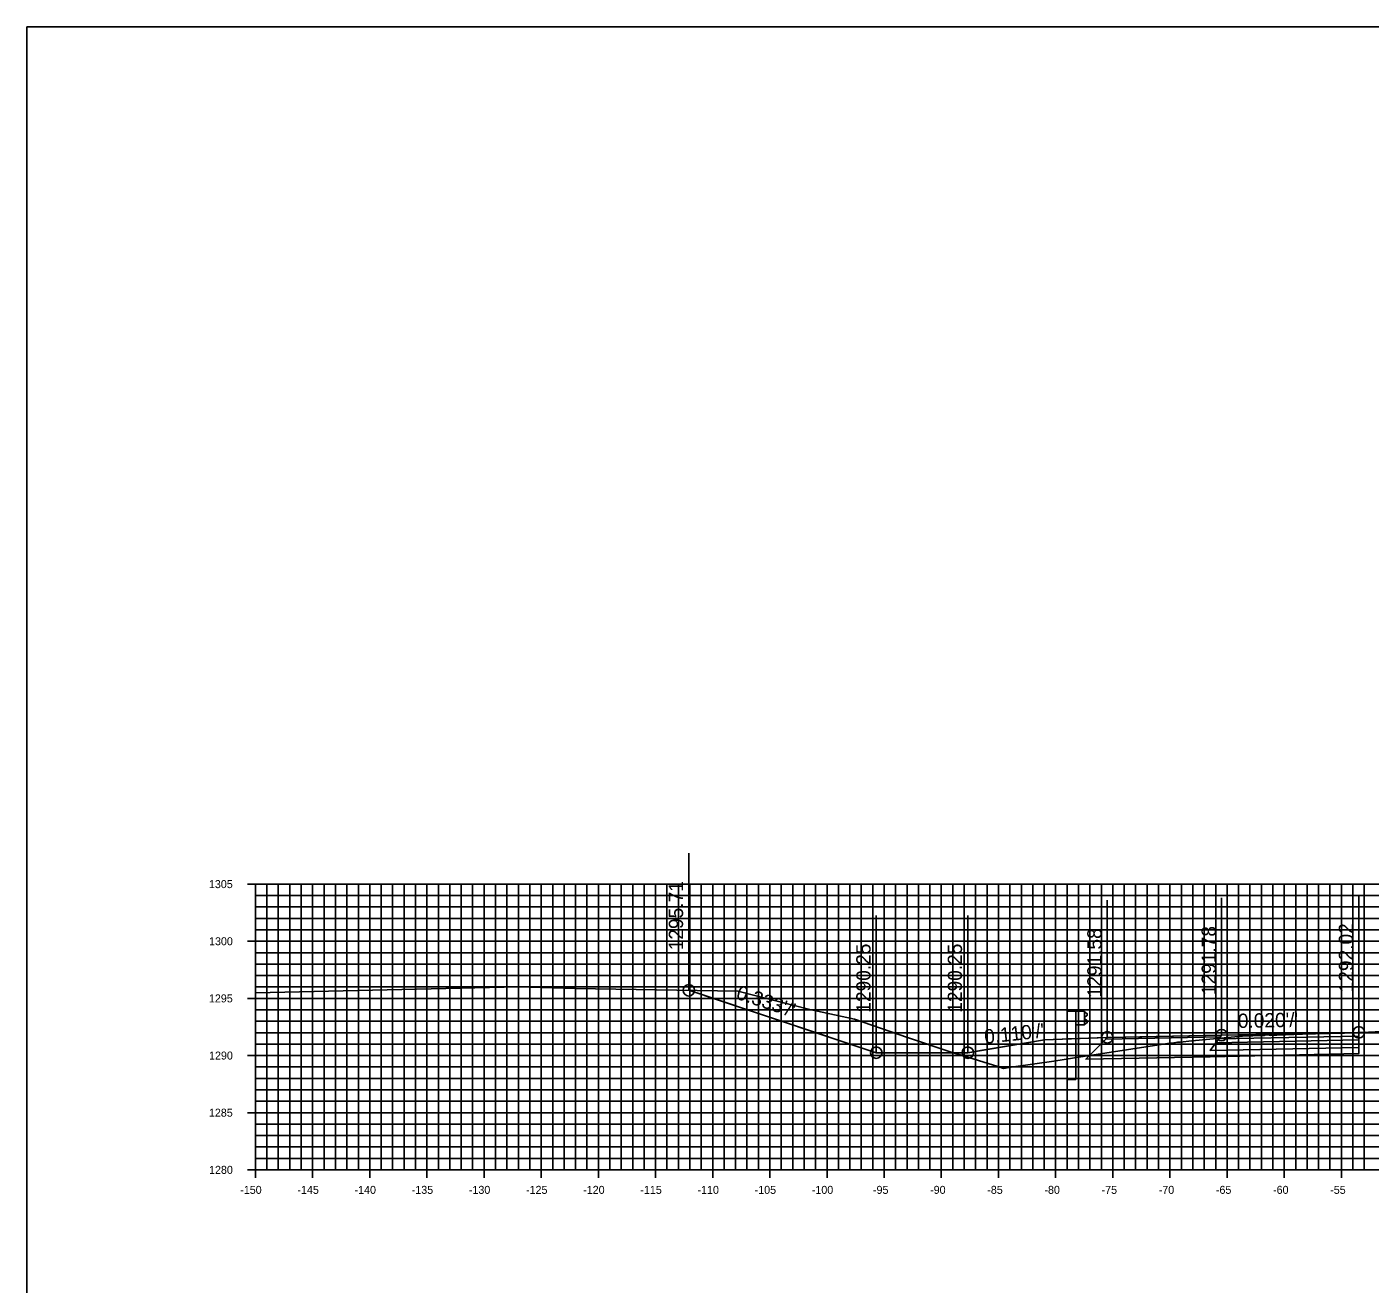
# Model space of a CAD drawing. Extents: x 674939 to 678919, y 750652 to 765176.
# Drawn here: x 678578.5 to 678696, y 758162.6 to 758272.6 of the extents above; entities that cross this region are included whole.
import ezdxf

# ---------------------------------------------------------------- set-up
doc = ezdxf.new("R2010")
doc.units = 0
for name, color, linetype in [('R_Alt Surface', 7, 'Continuous'), ('R_Axis', 7, 'Continuous'), ('R_Axis Annot', 7, 'Continuous'), ('R_Exist Surface', 7, 'Continuous'), ('R_Fin Surface', 7, 'Continuous'), ('R_Grid', 7, 'Continuous'), ('R_Guardrail', 7, 'Continuous'), ('R_No Plot', 7, 'Continuous'), ('R_Xsect Elev', 7, 'Continuous'), ('R_Xsect Slope', 7, 'Continuous')]:
    doc.layers.add(name, color=color, linetype=linetype)

msp = doc.modelspace()

# ---------------------------------------------------------------- linework, layer by layer
for points in [[(678660.84, 758182.8), (678652.84, 758182.8), (678636.44, 758188.26)], [(678667.55, 758183.92), (678660.84, 758182.8)]]:
    msp.add_lwpolyline(points)
at = {"layer": 'R_Alt Surface'}
msp.add_lwpolyline([(678695.05, 758183.26), (678695.05, 758182.72), (678682.05, 758182.45), (678671.18, 758182.23), (678672.93, 758183.98)], dxfattribs=at)
for points in [[(678695.05, 758183.92), (678695.05, 758183.26), (678682.05, 758182.99), (678682.55, 758183.66)], [(678695.05, 758184.25), (678695.05, 758183.92), (678682.55, 758183.66), (678682.8, 758184)]]:
    msp.add_lwpolyline(points, close=True, dxfattribs=at)
at = {"layer": 'R_Axis'}
for p, q in [((678597.83, 758197.55), (678599.23, 758197.55)), ((678598.53, 758172.55), (678598.53, 758197.55)), ((678598.53, 758196.55), (678598.88, 758196.55)), ((678598.53, 758195.55), (678598.88, 758195.55)), ((678598.53, 758194.55), (678598.88, 758194.55)), ((678598.53, 758193.55), (678598.88, 758193.55)), ((678597.83, 758192.55), (678599.23, 758192.55)), ((678598.53, 758191.55), (678598.88, 758191.55)), ((678598.53, 758190.55), (678598.88, 758190.55)), ((678598.53, 758189.55), (678598.88, 758189.55)), ((678598.53, 758188.55), (678598.88, 758188.55)), ((678597.83, 758187.55), (678599.23, 758187.55)), ((678598.53, 758186.55), (678598.88, 758186.55)), ((678598.53, 758185.55), (678598.88, 758185.55)), ((678598.53, 758184.55), (678598.88, 758184.55)), ((678598.53, 758183.55), (678598.88, 758183.55)), ((678597.83, 758182.55), (678599.23, 758182.55)), ((678598.53, 758181.55), (678598.88, 758181.55)), ((678598.53, 758180.55), (678598.88, 758180.55)), ((678598.53, 758179.55), (678598.88, 758179.55)), ((678598.53, 758178.55), (678598.88, 758178.55)), ((678597.83, 758177.55), (678599.23, 758177.55)), ((678598.53, 758176.55), (678598.88, 758176.55)), ((678598.53, 758175.55), (678598.88, 758175.55)), ((678598.53, 758174.55), (678598.88, 758174.55)), ((678598.53, 758173.55), (678598.88, 758173.55)), ((678597.83, 758172.55), (678599.23, 758172.55)), ((678598.53, 758171.85), (678598.53, 758173.25)), ((678598.53, 758172.55), (678898.53, 758172.55)), ((678603.53, 758171.85), (678603.53, 758173.25)), ((678608.53, 758171.85), (678608.53, 758173.25)), ((678613.53, 758171.85), (678613.53, 758173.25)), ((678618.53, 758171.85), (678618.53, 758173.25)), ((678623.53, 758171.85), (678623.53, 758173.25)), ((678628.53, 758171.85), (678628.53, 758173.25)), ((678633.53, 758171.85), (678633.53, 758173.25)), ((678638.53, 758171.85), (678638.53, 758173.25)), ((678643.53, 758171.85), (678643.53, 758173.25)), ((678648.53, 758171.85), (678648.53, 758173.25)), ((678653.53, 758171.85), (678653.53, 758173.25)), ((678658.53, 758171.85), (678658.53, 758173.25)), ((678663.53, 758171.85), (678663.53, 758173.25)), ((678668.53, 758171.85), (678668.53, 758173.25)), ((678673.53, 758171.85), (678673.53, 758173.25)), ((678678.53, 758171.85), (678678.53, 758173.25)), ((678683.53, 758171.85), (678683.53, 758173.25)), ((678688.53, 758171.85), (678688.53, 758173.25)), ((678693.53, 758171.85), (678693.53, 758173.25))]:
    msp.add_line(p, q, dxfattribs=at)
at = {"layer": 'R_Exist Surface'}
msp.add_lwpolyline([(678598.53, 758188.03), (678621.56, 758188.55), (678626.49, 758188.42), (678640.74, 758188.19), (678647.04, 758186.59), (678650.93, 758185.72), (678655.57, 758184.12), (678659.31, 758182.88), (678660.94, 758182.39), (678663.47, 758181.58), (678663.97, 758181.42), (678664.65, 758181.52), (678668.36, 758182.05), (678670.18, 758182.35), (678678.32, 758183.59), (678678.87, 758183.67), (678679.19, 758183.71), (678679.41, 758183.73), (678680.45, 758183.83), (678684.54, 758184.23), (678684.89, 758184.24), (678685.77, 758184.28), (678686.76, 758184.31), (678686.88, 758184.35), (678686.96, 758184.36), (678687.21, 758184.33), (678687.36, 758184.31), (678687.51, 758184.33), (678687.89, 758184.34), (678690.12, 758184.43), (678691.26, 758184.45), (678692.38, 758184.48), (678692.46, 758184.49), (678692.95, 758184.5), (678693.79, 758184.51), (678694.66, 758184.55), (678694.96, 758184.57), (678695.05, 758184.58), (678695.06, 758184.58), (678695.89, 758184.6), (678697.66, 758184.67)], dxfattribs=at)
at = {"layer": 'R_Fin Surface'}
for points in [[(678636.44, 758188.26), (678639.04, 758187.4), (678652.84, 758182.8), (678654.12, 758182.8), (678660.84, 758182.8), (678661.97, 758182.98), (678667.55, 758183.92), (678672.16, 758184.1), (678673.05, 758184.14), (678674.67, 758184.17), (678683.05, 758184.34), (678685, 758184.37), (678695.05, 758184.58)], [(678673.05, 758184.14), (678667.55, 758183.92)], [(678673.05, 758184.14), (678683.05, 758184.34), (678695.05, 758184.58)]]:
    msp.add_lwpolyline(points, dxfattribs=at)
for points in [[(678683.05, 758184.34), (678673.05, 758184.14), (678672.93, 758183.98), (678682.93, 758184.18)], [(678695.05, 758184.58), (678695.05, 758184.25), (678682.8, 758184), (678683.05, 758184.34)]]:
    msp.add_lwpolyline(points, close=True, dxfattribs=at)
at = {"layer": 'R_Grid'}
for p, q in [((678598.53, 758197.55), (678898.53, 758197.55)), ((678598.53, 758172.55), (678598.53, 758197.55)), ((678599.53, 758172.55), (678599.53, 758197.55)), ((678600.53, 758172.55), (678600.53, 758197.55)), ((678601.53, 758172.55), (678601.53, 758197.55)), ((678602.53, 758172.55), (678602.53, 758197.55)), ((678603.53, 758172.55), (678603.53, 758197.55)), ((678604.53, 758172.55), (678604.53, 758197.55)), ((678605.53, 758172.55), (678605.53, 758197.55)), ((678606.53, 758172.55), (678606.53, 758197.55)), ((678607.53, 758172.55), (678607.53, 758197.55)), ((678608.53, 758172.55), (678608.53, 758197.55)), ((678609.53, 758172.55), (678609.53, 758197.55)), ((678610.53, 758172.55), (678610.53, 758197.55)), ((678611.53, 758172.55), (678611.53, 758197.55)), ((678612.53, 758172.55), (678612.53, 758197.55)), ((678613.53, 758172.55), (678613.53, 758197.55)), ((678614.53, 758172.55), (678614.53, 758197.55)), ((678615.53, 758172.55), (678615.53, 758197.55)), ((678616.53, 758172.55), (678616.53, 758197.55)), ((678617.53, 758172.55), (678617.53, 758197.55)), ((678618.53, 758172.55), (678618.53, 758197.55)), ((678619.53, 758172.55), (678619.53, 758197.55)), ((678620.53, 758172.55), (678620.53, 758197.55)), ((678621.53, 758172.55), (678621.53, 758197.55)), ((678622.53, 758172.55), (678622.53, 758197.55)), ((678623.53, 758172.55), (678623.53, 758197.55)), ((678624.53, 758172.55), (678624.53, 758197.55)), ((678625.53, 758172.55), (678625.53, 758197.55)), ((678626.53, 758172.55), (678626.53, 758197.55)), ((678627.53, 758172.55), (678627.53, 758197.55)), ((678628.53, 758172.55), (678628.53, 758197.55)), ((678629.53, 758172.55), (678629.53, 758197.55)), ((678630.53, 758172.55), (678630.53, 758197.55)), ((678631.53, 758172.55), (678631.53, 758197.55)), ((678632.53, 758172.55), (678632.53, 758197.55)), ((678633.53, 758172.55), (678633.53, 758197.55)), ((678634.53, 758172.55), (678634.53, 758197.55)), ((678635.53, 758172.55), (678635.53, 758197.55)), ((678636.53, 758172.55), (678636.53, 758197.55)), ((678637.53, 758172.55), (678637.53, 758197.55)), ((678638.53, 758172.55), (678638.53, 758197.55)), ((678639.53, 758172.55), (678639.53, 758197.55)), ((678640.53, 758172.55), (678640.53, 758197.55)), ((678641.53, 758172.55), (678641.53, 758197.55)), ((678642.53, 758172.55), (678642.53, 758197.55)), ((678643.53, 758172.55), (678643.53, 758197.55)), ((678644.53, 758172.55), (678644.53, 758197.55)), ((678645.53, 758172.55), (678645.53, 758197.55)), ((678646.53, 758172.55), (678646.53, 758197.55)), ((678647.53, 758172.55), (678647.53, 758197.55)), ((678648.53, 758172.55), (678648.53, 758197.55)), ((678649.53, 758172.55), (678649.53, 758197.55)), ((678650.53, 758172.55), (678650.53, 758197.55)), ((678651.53, 758172.55), (678651.53, 758197.55)), ((678652.53, 758172.55), (678652.53, 758197.55)), ((678653.53, 758172.55), (678653.53, 758197.55)), ((678654.53, 758172.55), (678654.53, 758197.55)), ((678655.53, 758172.55), (678655.53, 758197.55)), ((678656.53, 758172.55), (678656.53, 758197.55)), ((678657.53, 758172.55), (678657.53, 758197.55)), ((678658.53, 758172.55), (678658.53, 758197.55)), ((678659.53, 758172.55), (678659.53, 758197.55)), ((678660.53, 758172.55), (678660.53, 758197.55)), ((678661.53, 758172.55), (678661.53, 758197.55)), ((678662.53, 758172.55), (678662.53, 758197.55)), ((678663.53, 758172.55), (678663.53, 758197.55)), ((678664.53, 758172.55), (678664.53, 758197.55)), ((678665.53, 758172.55), (678665.53, 758197.55)), ((678666.53, 758172.55), (678666.53, 758197.55)), ((678667.53, 758172.55), (678667.53, 758197.55)), ((678668.53, 758172.55), (678668.53, 758197.55)), ((678669.53, 758172.55), (678669.53, 758197.55)), ((678670.53, 758172.55), (678670.53, 758197.55)), ((678671.53, 758172.55), (678671.53, 758197.55)), ((678672.53, 758172.55), (678672.53, 758197.55)), ((678673.53, 758172.55), (678673.53, 758197.55)), ((678674.53, 758172.55), (678674.53, 758197.55)), ((678675.53, 758172.55), (678675.53, 758197.55)), ((678676.53, 758172.55), (678676.53, 758197.55)), ((678677.53, 758172.55), (678677.53, 758197.55)), ((678678.53, 758172.55), (678678.53, 758197.55)), ((678679.53, 758172.55), (678679.53, 758197.55)), ((678680.53, 758172.55), (678680.53, 758197.55)), ((678681.53, 758172.55), (678681.53, 758197.55)), ((678682.53, 758172.55), (678682.53, 758197.55)), ((678683.53, 758172.55), (678683.53, 758197.55)), ((678684.53, 758172.55), (678684.53, 758197.55)), ((678685.53, 758172.55), (678685.53, 758197.55)), ((678686.53, 758172.55), (678686.53, 758197.55)), ((678687.53, 758172.55), (678687.53, 758197.55)), ((678688.53, 758172.55), (678688.53, 758197.55)), ((678689.53, 758172.55), (678689.53, 758197.55)), ((678690.53, 758172.55), (678690.53, 758197.55)), ((678691.53, 758172.55), (678691.53, 758197.55)), ((678692.53, 758172.55), (678692.53, 758197.55)), ((678693.53, 758172.55), (678693.53, 758197.55)), ((678694.53, 758172.55), (678694.53, 758197.55)), ((678695.53, 758172.55), (678695.53, 758197.55)), ((678598.53, 758196.55), (678898.53, 758196.55)), ((678598.53, 758195.55), (678898.53, 758195.55)), ((678598.53, 758194.55), (678898.53, 758194.55)), ((678598.53, 758193.55), (678898.53, 758193.55)), ((678598.53, 758192.55), (678898.53, 758192.55)), ((678598.53, 758191.55), (678898.53, 758191.55)), ((678598.53, 758190.55), (678898.53, 758190.55)), ((678598.53, 758189.55), (678898.53, 758189.55)), ((678598.53, 758188.55), (678898.53, 758188.55)), ((678598.53, 758187.55), (678898.53, 758187.55)), ((678598.53, 758186.55), (678898.53, 758186.55)), ((678598.53, 758185.55), (678898.53, 758185.55)), ((678598.53, 758184.55), (678898.53, 758184.55)), ((678598.53, 758183.55), (678898.53, 758183.55)), ((678598.53, 758182.55), (678898.53, 758182.55)), ((678598.53, 758181.55), (678898.53, 758181.55)), ((678598.53, 758180.55), (678898.53, 758180.55)), ((678598.53, 758179.55), (678898.53, 758179.55)), ((678598.53, 758178.55), (678898.53, 758178.55)), ((678598.53, 758177.55), (678898.53, 758177.55)), ((678598.53, 758176.55), (678898.53, 758176.55)), ((678598.53, 758175.55), (678898.53, 758175.55)), ((678598.53, 758174.55), (678898.53, 758174.55)), ((678598.53, 758173.55), (678898.53, 758173.55)), ((678598.53, 758172.55), (678898.53, 758172.55))]:
    msp.add_line(p, q, dxfattribs=at)
at = {"layer": 'R_Guardrail'}
for points in [[(678670.3, 758186.42), (678669.55, 758186.42), (678669.55, 758184), (678670.3, 758184.03)], [(678671.05, 758186.42), (678670.3, 758186.42), (678670.3, 758185.23), (678671.05, 758185.23)], [(678671.05, 758186.34), (678671.15, 758186.31), (678671.29, 758186.21), (678671.29, 758186.07), (678671.06, 758185.87), (678671.06, 758185.78), (678671.29, 758185.58), (678671.29, 758185.43), (678671.15, 758185.33), (678671.05, 758185.31)]]:
    msp.add_lwpolyline(points, close=True, dxfattribs=at)
for points in [[(678670.3, 758180.45), (678670.3, 758184.03), (678669.55, 758184), (678669.55, 758180.45)], [(678670.3, 758180.45), (678669.55, 758180.45)]]:
    msp.add_lwpolyline(points, dxfattribs=at)
at = {"layer": 'R_No Plot'}
msp.add_lwpolyline([(678578.53, 758052.55), (678918.53, 758052.55), (678918.53, 758272.55), (678578.53, 758272.55)], close=True, dxfattribs=at)
for centre in [(678636.44, 758188.26), (678695.05, 758184.58), (678673.05, 758184.14), (678683.05, 758184.34), (678652.84, 758182.8), (678660.84, 758182.8)]:
    msp.add_circle(centre, 0.5, dxfattribs=at)
at = {"layer": 'R_Xsect Elev'}
for p, q in [((678636.44, 758188.26), (678636.44, 758200.26)), ((678673.05, 758184.14), (678673.05, 758196.14)), ((678683.05, 758184.34), (678683.05, 758196.34)), ((678695.05, 758184.58), (678695.05, 758196.58)), ((678652.84, 758182.8), (678652.84, 758194.8)), ((678660.84, 758182.8), (678660.84, 758194.8))]:
    msp.add_line(p, q, dxfattribs=at)

# ---------------------------------------------------------------- texts
at = {"layer": 'R_Axis Annot'}
for s, p in [('1305', (678594.46, 758197.2)), ('1300', (678594.47, 758192.2)), ('1295', (678594.46, 758187.2)), ('1290', (678594.47, 758182.2)), ('1285', (678594.46, 758177.2)), ('1280', (678594.47, 758172.2)), ('-150', (678597.2, 758170.45)), ('-145', (678602.2, 758170.45)), ('-140', (678607.2, 758170.45)), ('-135', (678612.2, 758170.45)), ('-130', (678617.2, 758170.45)), ('-125', (678622.2, 758170.45)), ('-120', (678627.2, 758170.45)), ('-115', (678632.2, 758170.45)), ('-110', (678637.2, 758170.45)), ('-105', (678642.2, 758170.45)), ('-100', (678647.2, 758170.45)), ('-95', (678652.55, 758170.45)), ('-90', (678657.55, 758170.45)), ('-85', (678662.55, 758170.45)), ('-80', (678667.55, 758170.45)), ('-75', (678672.55, 758170.45)), ('-70', (678677.55, 758170.45)), ('-65', (678682.55, 758170.45)), ('-60', (678687.55, 758170.45)), ('-55', (678692.55, 758170.45))]:
    msp.add_text(s, height=0.7, dxfattribs=at).set_placement(p)
at = {"layer": 'R_Xsect Elev'}
for s, p in [('1295.71', (678635.94, 758191.76)), ('1291.58', (678672.55, 758187.64)), ('1291.78', (678682.55, 758187.84)), ('1292.02', (678694.55, 758188.08)), ('1290.25', (678652.34, 758186.3)), ('1290.25', (678660.34, 758186.3))]:
    msp.add_text(s, height=1.25, rotation=90, dxfattribs=at).set_placement(p)
at = {"layer": 'R_Xsect Slope'}
for s, rotation, p in [("0.333'/'", 341.5643, (678640.5, 758187.54)), ("0.020'/'", 1.146, (678684.48, 758184.96)), ("0.110'/'", 6.2554, (678662.35, 758183.57))]:
    msp.add_text(s, height=1.25, rotation=rotation, dxfattribs=at).set_placement(p)

doc.saveas('drawing.dxf')
